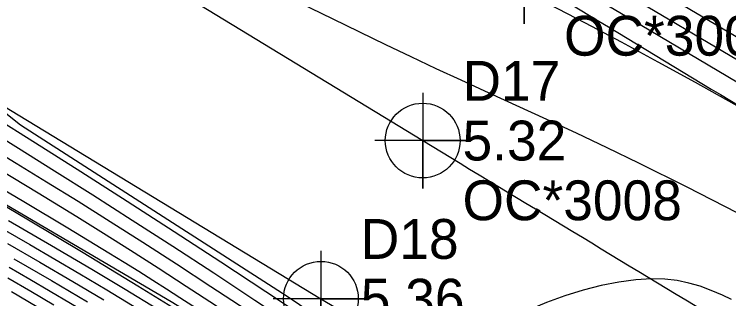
# Model space of a CAD drawing. Extents: x 2356077 to 2359823, y 225951 to 227822.
# Drawn here: x 2357935.86 to 2357980.65, y 226476.75 to 226494.6 of the extents above; entities that cross this region are included whole.
import ezdxf

# ---------------------------------------------------------------- set-up
doc = ezdxf.new("R2010")
doc.units = 0
for name, color, linetype in [('DTM Contours Major', 7, 'Continuous'), ('DTM Contours Minor', 7, 'Continuous'), ('Exist DTM Crownline', 7, 'Continuous'), ('Exist DTM Crownline Cogo Comment', 7, 'Continuous'), ('Exist DTM Crownline Cogo Elevation', 7, 'Continuous'), ('Exist DTM Crownline Cogo Number', 7, 'Continuous'), ('Exist DTM Crownline Cogo Point CELL', 7, 'Continuous'), ('Exist Roads EOP', 7, 'Continuous'), ('Exist Roads EOP Cogo Comment', 7, 'Continuous'), ('Exist Roads EOP Cogo Elevation', 7, 'Continuous'), ('Exist Roads EOP Cogo Number', 7, 'Continuous'), ('Exist Roads EOP Cogo Point CELL', 7, 'Continuous'), ('PH Exist DTM Breakline', 7, 'Continuous')]:
    doc.layers.add(name, color=color, linetype=linetype)

msp = doc.modelspace()

# ---------------------------------------------------------------- linework, layer by layer
at = {"layer": 'DTM Contours Major'}
for points in [[(2358023.602, 226463.874), (2358020.981, 226465.392), (2358018.278, 226466.964), (2358015.509, 226468.582), (2358012.691, 226470.236), (2358009.841, 226471.918), (2358005.719, 226474.368), (2357996.676, 226479.779), (2357993.324, 226481.777), (2357989.976, 226483.76), (2357986.687, 226485.689), (2357983.511, 226487.525), (2357980.993, 226488.956), (2357978.57, 226490.311), (2357976.223, 226491.601), (2357973.931, 226492.84), (2357971.675, 226494.041), (2357968.806, 226495.544)], [(2357934.521, 226488.209), (2357937.195, 226486.527), (2357940.023, 226484.732), (2357942.942, 226482.861), (2357945.889, 226480.957), (2357948.803, 226479.059), (2357951.622, 226477.207), (2357955.168, 226474.856), (2357960.145, 226471.545), (2357961.756, 226470.48), (2357963.581, 226469.283), (2357965.395, 226468.101), (2357968.971, 226465.789), (2357975.449, 226461.619), (2357978.532, 226459.621), (2357980.081, 226458.61), (2357981.637, 226457.588)], [(2357933.375, 226483.678), (2357936.737, 226481.698), (2357940.17, 226479.649), (2357943.6, 226477.564), (2357945.507, 226476.384), (2357947.409, 226475.19), (2357950.879, 226472.972), (2357954.315, 226470.734), (2357957.636, 226468.537), (2357960.765, 226466.444), (2357963.619, 226464.518), (2357968.811, 226460.996), (2357970.721, 226459.716), (2357972.064, 226458.833), (2357974.034, 226457.557), (2357979.755, 226453.883), (2357982.091, 226452.392)], [(2357940.663, 226475.689), (2357938.111, 226477.205), (2357936.826, 226477.96), (2357935.53, 226478.715)]]:
    msp.add_lwpolyline(points, dxfattribs=at)
at = {"layer": 'DTM Contours Minor'}
for points in [[(2358022.401, 226465.581), (2358020.107, 226466.915), (2358017.751, 226468.294), (2358015.368, 226469.698), (2358012.992, 226471.108), (2358010.659, 226472.507), (2358008.403, 226473.874), (2358005.815, 226475.464), (2358000.792, 226478.572), (2357998.781, 226479.803), (2357996.731, 226481.049), (2357994.656, 226482.301), (2357990.488, 226484.798), (2357985.426, 226487.809), (2357974.54, 226494.259), (2357964.907, 226499.955)], [(2357981.19, 226482.132), (2357978.049, 226483.749), (2357975.026, 226485.261), (2357973.032, 226486.226), (2357971.109, 226487.132), (2357969.245, 226487.995), (2357965.64, 226489.642), (2357963.873, 226490.454), (2357962.314, 226491.181), (2357960.746, 226491.921), (2357959.155, 226492.681), (2357955.845, 226494.281), (2357945.333, 226499.409)], [(2358021.699, 226466.986), (2358019.647, 226468.184), (2358017.564, 226469.411), (2358015.462, 226470.66), (2358013.355, 226471.927), (2358011.255, 226473.205), (2358009.176, 226474.49), (2358007.324, 226475.654), (2358005.499, 226476.812), (2358000.193, 226480.209), (2357998.48, 226481.296), (2357996.824, 226482.334), (2357995.196, 226483.343), (2357993.599, 226484.323), (2357992.033, 226485.276), (2357989.001, 226487.099), (2357985.456, 226489.21), (2357969.969, 226498.384)], [(2358021.04, 226468.365), (2358019.223, 226469.434), (2358017.4, 226470.517), (2358015.568, 226471.618), (2358013.72, 226472.743), (2358011.851, 226473.896), (2358009.958, 226475.084), (2358007.576, 226476.605), (2358005.183, 226478.155), (2357998.285, 226482.666), (2357996.197, 226484.02), (2357994.93, 226484.832), (2357993.725, 226485.595), (2357992.575, 226486.315), (2357991.475, 226486.998), (2357989.395, 226488.27), (2357987.559, 226489.376), (2357984.643, 226491.111), (2357976.225, 226496.095)], [(2357933.254, 226490.032), (2357936.24, 226487.655), (2357952.964, 226476.909), (2357953.742, 226476.388), (2357955.422, 226475.233), (2357956.498, 226474.513), (2357957.721, 226473.849), (2357958.933, 226473.174), (2357961.361, 226471.777), (2357963.781, 226470.328), (2357966.187, 226468.843), (2357968.575, 226467.336), (2357970.938, 226465.82), (2357978.676, 226460.807), (2357982.702, 226458.187)], [(2357934.653, 226487.097), (2357936.114, 226486.195), (2357938.382, 226484.779), (2357940.772, 226483.269), (2357943.254, 226481.684), (2357945.797, 226480.042), (2357948.371, 226478.364), (2357950.945, 226476.667), (2357953.339, 226475.073), (2357955.69, 226473.497), (2357962.306, 226469.037), (2357964.308, 226467.696), (2357967.021, 226465.897), (2357970.702, 226463.486), (2357974.318, 226461.122), (2357976.416, 226459.74), (2357978.635, 226458.262), (2357979.811, 226457.472), (2357986.038, 226453.249)], [(2357934.12, 226486.377), (2357935.983, 226485.251), (2357937.885, 226484.09), (2357939.855, 226482.869), (2357941.868, 226481.604), (2357943.925, 226480.293), (2357946.031, 226478.934), (2357948.188, 226477.524), (2357950.4, 226476.062), (2357953.307, 226474.117), (2357956.236, 226472.138), (2357959.117, 226470.178), (2357966.751, 226464.967), (2357969.228, 226463.291), (2357975.948, 226458.782), (2357983.37, 226453.754)], [(2357933.575, 226484.545), (2357936.448, 226482.845), (2357939.218, 226481.191), (2357941.791, 226479.63), (2357942.75, 226479.039), (2357943.668, 226478.468), (2357944.551, 226477.912), (2357945.405, 226477.368), (2357946.236, 226476.832), (2357947.051, 226476.301), (2357948.403, 226475.405), (2357949.743, 226474.504), (2357952.465, 226472.648), (2357955.367, 226470.664), (2357957.365, 226469.311), (2357959.441, 226467.915), (2357963.598, 226465.141), (2357968.856, 226461.658), (2357971.823, 226459.711), (2357977.152, 226456.255), (2357979.561, 226454.699), (2357982.097, 226453.068)], [(2357934.965, 226484.826), (2357937.363, 226483.384), (2357939.777, 226481.908), (2357941.457, 226480.863), (2357943.149, 226479.795), (2357944.87, 226478.693), (2357946.638, 226477.546), (2357948.467, 226476.343), (2357950.375, 226475.073), (2357953.778, 226472.78), (2357957.279, 226470.394), (2357960.703, 226468.043), (2357968.775, 226462.469), (2357969.324, 226462.093), (2357970.61, 226461.218), (2357971.934, 226460.338), (2357976.257, 226457.519), (2357978.716, 226455.923), (2357981.46, 226454.15)], [(2357934.45, 226481.52), (2357936.827, 226480.145), (2357939.96, 226478.312), (2357941.658, 226477.305), (2357943.278, 226476.331), (2357944.877, 226475.353), (2357946.508, 226474.337), (2357948.214, 226473.255), (2357949.113, 226472.677), (2357951.418, 226471.178), (2357953.867, 226469.563), (2357956.383, 226467.889), (2357958.886, 226466.21), (2357961.296, 226464.583), (2357967.395, 226460.44), (2357969.114, 226459.29), (2357970.473, 226458.398), (2357971.375, 226457.816), (2357973.234, 226456.635), (2357981.901, 226451.177)], [(2357935.501, 226481.664), (2357938.194, 226480.093), (2357940.724, 226478.599), (2357942.808, 226477.352), (2357944.785, 226476.145), (2357946.106, 226475.323), (2357947.455, 226474.472), (2357948.864, 226473.571), (2357951.439, 226471.896), (2357954.174, 226470.093), (2357956.971, 226468.23), (2357959.73, 226466.379), (2357962.352, 226464.61), (2357968.063, 226460.741), (2357969.762, 226459.605), (2357970.93, 226458.838), (2357972.472, 226457.842), (2357979.86, 226453.141), (2357982.003, 226451.782)], [(2357935.436, 226480.217), (2357937.453, 226479.048), (2357939.518, 226477.839), (2357941.469, 226476.681)], [(2357935.837, 226479.259), (2357938.185, 226477.891), (2357940.44, 226476.559)], [(2357938.326, 226476.349), (2357936.885, 226477.2), (2357935.451, 226478.039)], [(2357980.835, 226476.705), (2357980.265, 226476.971), (2357979.562, 226477.272), (2357978.863, 226477.528), (2357978.154, 226477.734), (2357977.419, 226477.885), (2357976.644, 226477.973), (2357975.816, 226477.994), (2357974.826, 226477.934), (2357973.77, 226477.79), (2357972.665, 226477.57), (2357971.526, 226477.278), (2357970.372, 226476.923), (2357969.22, 226476.51), (2357967.751, 226475.89), (2357966.399, 226475.181), (2357965.252, 226474.379), (2357964.394, 226473.483), (2357963.914, 226472.49), (2357963.896, 226471.397), (2357967.222, 226468.703), (2357988.965, 226454.839)], [(2357937.276, 226476.245), (2357935.673, 226477.19)]]:
    msp.add_lwpolyline(points, dxfattribs=at)
at = {"layer": 'Exist DTM Crownline'}
msp.add_lwpolyline([(2357590.508, 226712.367), (2357667.74, 226665.482), (2357750.251, 226615.14), (2357829.29, 226567.098), (2357910.169, 226517.915), (2357961.465, 226486.673)], dxfattribs=at)
msp.add_spline([(2357961.465, 226486.673), (2357999.185, 226463.862), (2358040.488, 226439.494), (2358082.464, 226416.687), (2358128.557, 226395.315), (2358176.403, 226377.251), (2358225.128, 226362.935), (2358275.501, 226351.109), (2358325.233, 226341.419), (2358354.103, 226336.436)], degree=3, dxfattribs=at)
at = {"layer": 'Exist DTM Crownline Cogo Point CELL'}
msp.add_lwpolyline([(2357961.465, 226489.673), (2357961.465, 226483.673), (2357961.465, 226486.673), (2357964.465, 226486.673), (2357958.465, 226486.673)], dxfattribs=at)
msp.add_circle((2357961.465, 226486.673), 2.344, dxfattribs=at)
at = {"layer": 'Exist Roads EOP'}
msp.add_lwpolyline([(2357585.012, 226702.272), (2357661.784, 226654.999), (2357743.586, 226604.975), (2357823.13, 226556.738), (2357904.149, 226507.742), (2357955.084, 226476.749)], dxfattribs=at)
for points in [[(2357967.829, 226497), (2358005.374, 226474.316), (2358045.839, 226450.357), (2358088.087, 226427.658), (2358132.95, 226407.061), (2358180.231, 226389.129), (2358228.078, 226374.893), (2358278.061, 226362.951), (2358326.858, 226353.644), (2358356.275, 226348.396)], [(2357955.084, 226476.749), (2357994.19, 226453), (2358034.71, 226429.329), (2358077.729, 226406.125), (2358125, 226384.116), (2358172.5, 226366.25), (2358222.625, 226351.557), (2358273.339, 226339.536), (2358323.917, 226329.728), (2358352.109, 226324.798)]]:
    msp.add_spline(points, degree=3, dxfattribs=at)
at = {"layer": 'Exist Roads EOP Cogo Point CELL'}
for points in [[(2357967.829, 226500), (2357967.829, 226494), (2357967.829, 226497), (2357970.829, 226497), (2357964.829, 226497)], [(2357955.084, 226479.749), (2357955.084, 226473.749), (2357955.084, 226476.749), (2357958.084, 226476.749), (2357952.084, 226476.749)]]:
    msp.add_lwpolyline(points, dxfattribs=at)
msp.add_circle((2357955.084, 226476.749), 2.344, dxfattribs=at)
at = {"layer": 'PH Exist DTM Breakline'}
msp.add_lwpolyline([(2357923.098, 226489.826), (2357945.694, 226476.576), (2357971.824, 226460.606), (2357994.196, 226446.937), (2358019.005, 226432.182), (2358039.972, 226420.731)], dxfattribs=at)

# ---------------------------------------------------------------- texts
at = {"layer": 'Exist DTM Crownline Cogo Comment'}
msp.add_text('OC*3008', height=2.5, dxfattribs=at).set_placement((2357963.965, 226481.673))
at = {"layer": 'Exist DTM Crownline Cogo Elevation'}
msp.add_text('5.32', height=2.5, dxfattribs=at).set_placement((2357963.965, 226485.423))
at = {"layer": 'Exist DTM Crownline Cogo Number'}
msp.add_text('D17', height=2.5, dxfattribs=at).set_placement((2357963.965, 226489.173))
at = {"layer": 'Exist Roads EOP Cogo Comment'}
msp.add_text('OC*30012', height=2.5, dxfattribs=at).set_placement((2357970.329, 226492))
at = {"layer": 'Exist Roads EOP Cogo Elevation'}
msp.add_text('5.36', height=2.5, dxfattribs=at).set_placement((2357957.584, 226475.499))
at = {"layer": 'Exist Roads EOP Cogo Number'}
msp.add_text('D18', height=2.5, dxfattribs=at).set_placement((2357957.584, 226479.249))

doc.saveas('drawing.dxf')
